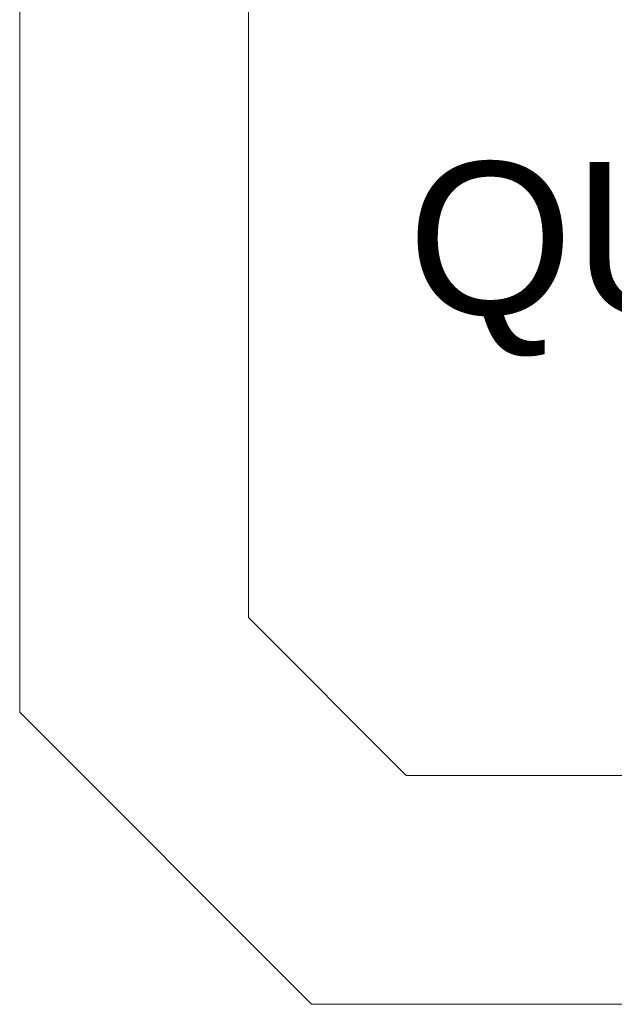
# Model space of a CAD drawing. Header units: feet. Extents: x 8 to 127, y 6 to 90.
# Tile 437 of 538: x 47.962 to 48.352, y 58.252 to 58.897. Entities that reach past the tile are written whole.
import ezdxf

# ---------------------------------------------------------------- set-up
doc = ezdxf.new("R2010")
doc.units = ezdxf.units.FT
doc.header["$MEASUREMENT"] = 0
doc.layers.add('MOBILIARIO', color=250, linetype='Continuous')
doc.layers.add('texto', color=7, linetype='Continuous')
doc.styles.add('Arial', font='arial.ttf')

msp = doc.modelspace()

# ---------------------------------------------------------------- linework, layer by layer
at = {"layer": 'MOBILIARIO', "lineweight": 5}
for p, q in [((47.96221, 59.36058), (47.96221, 58.44343)), ((48.11221, 58.50556), (48.11221, 59.29845)), ((48.21576, 58.40201), (48.11221, 58.50556)), ((47.96221, 58.44343), (48.15363, 58.25201)), ((49.00866, 58.40201), (48.21576, 58.40201)), ((48.15363, 58.25201), (49.07079, 58.25201))]:
    msp.add_line(p, q, dxfattribs=at)

# ---------------------------------------------------------------- texts
at = {"layer": 'texto', "lineweight": 5, "insert": (48.21658, 58.67668), "char_height": 0.1, "width": 1.50625, "attachment_point": 7, "line_spacing_factor": 0.9, "style": 'Arial'}
msp.add_mtext('QUIOSQUE', dxfattribs=at)

doc.saveas('drawing.dxf')
